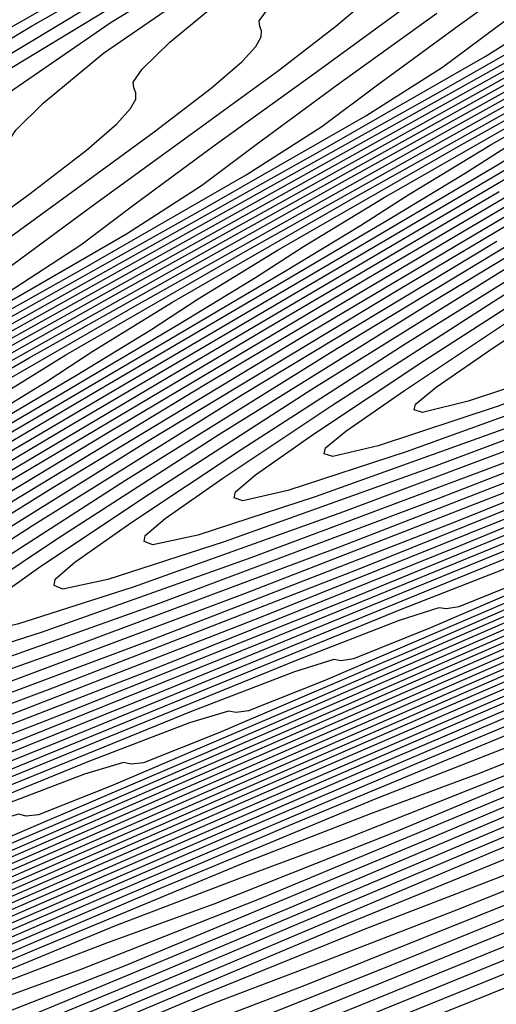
# Model space of a CAD drawing. Extents: x 3249832 to 3255657, y 13789405 to 13793316.
# Tile 274 of 656: x 3254703.63 to 3254706.89, y 13790572.35 to 13790579.09. Entities that reach past the tile are written whole.
import ezdxf

# ---------------------------------------------------------------- set-up
doc = ezdxf.new("R2010")
doc.units = 0
doc.header["$LTSCALE"] = 100
doc.header["$MEASUREMENT"] = 0
for name, color, linetype in [('GRATIO_CON', 10, 'CONTINUOUS'), ('GRATIO_ICON', 7, 'CONTINUOUS'), ('TARGETS_EAST', 7, 'CONTINUOUS')]:
    doc.layers.add(name, color=color, linetype=linetype)

# ---------------------------------------------------------------- blocks, each defined once
blk = doc.blocks.new('Gratio_032316_contours')
at = {"layer": 'GRATIO_CON', "color": 5, "linetype": 'Continuous', "flags": 128}
for points in [[(3254716.8545, 13790576.2361), (3254715.0966, 13790575.5631), (3254713.028, 13790574.7717), (3254711.2672, 13790574.1038), (3254710.2481, 13790573.7281), (3254709.6682, 13790573.5211), (3254709.0407, 13790573.2867), (3254707.9778, 13790572.8685), (3254706.4883, 13790572.2707), (3254704.68, 13790571.5375), (3254702.6955, 13790570.7287), (3254700.8177, 13790569.9672), (3254699.3644, 13790569.3915), (3254698.5094, 13790569.0767), (3254697.8518, 13790568.8439), (3254696.8464, 13790568.4509), (3254695.1379, 13790567.7414), (3254693.1277, 13790566.9032), (3254691.4069, 13790566.2103)], [(3254716.3636, 13790576.1809), (3254714.2647, 13790575.3768), (3254712.4781, 13790574.6978), (3254711.4449, 13790574.3146), (3254710.8575, 13790574.1023), (3254710.2216, 13790573.8625), (3254709.1435, 13790573.437), (3254707.632, 13790572.8299), (3254705.7967, 13790572.0857), (3254703.7826, 13790571.2648), (3254701.877, 13790570.4915), (3254700.4025, 13790569.9061), (3254699.5356, 13790569.5846), (3254698.8692, 13790569.346), (3254697.8497, 13790568.9452), (3254696.1162, 13790568.2239), (3254694.0766, 13790567.3722), (3254692.3311, 13790566.6673)], [(3254717.1785, 13790576.625), (3254715.2283, 13790575.8768), (3254713.5682, 13790575.2453), (3254712.6058, 13790574.8873), (3254712.0423, 13790574.6818), (3254711.4026, 13790574.4383), (3254710.3092, 13790574.0056), (3254708.7757, 13790573.3892), (3254706.9134, 13790572.6339), (3254704.8698, 13790571.8009), (3254702.9363, 13790571.0159), (3254701.4405, 13790570.4208), (3254700.5618, 13790570.0926), (3254699.8866, 13790569.8482), (3254698.853, 13790569.4394), (3254697.0945, 13790568.7064), (3254695.0255, 13790567.8412), (3254693.2553, 13790567.1243), (3254692.2093, 13790566.7494)], [(3254716.6712, 13790576.6908), (3254715.5342, 13790576.2578), (3254714.8643, 13790576.0083), (3254714.4041, 13790575.8377), (3254713.7645, 13790575.59), (3254712.6405, 13790575.1427), (3254711.063, 13790574.5076), (3254709.1468, 13790573.7304), (3254707.044, 13790572.8731), (3254705.0548, 13790572.0645), (3254703.5167, 13790571.45), (3254702.6142, 13790571.1085), (3254701.9214, 13790570.8524), (3254700.8596, 13790570.428), (3254699.0512, 13790569.6714), (3254696.9232, 13790568.7792), (3254695.1037, 13790568.0382), (3254694.0307, 13790567.6469), (3254693.3825, 13790567.4502), (3254692.6475, 13790567.2045)], [(3254715.9935, 13790576.5688), (3254715.585, 13790576.4157), (3254714.9455, 13790576.1658), (3254713.8062, 13790575.7112), (3254712.2066, 13790575.0669), (3254710.2635, 13790574.2787), (3254708.1311, 13790573.4092), (3254706.1141, 13790572.5889), (3254704.5547, 13790571.9647), (3254703.6404, 13790571.6164), (3254702.9388, 13790571.3546), (3254701.8628, 13790570.9223), (3254700.0295, 13790570.1539), (3254697.8721, 13790569.2482), (3254696.0278, 13790568.4952), (3254694.9413, 13790568.0957), (3254694.2859, 13790567.8929), (3254693.5422, 13790567.6411), (3254692.2957, 13790567.1443)], [(3254716.1265, 13790576.7417), (3254714.9719, 13790576.2798), (3254713.3503, 13790575.6261), (3254711.3802, 13790574.8269), (3254709.2182, 13790573.9454), (3254707.1734, 13790573.1132), (3254705.5928, 13790572.4793), (3254704.6665, 13790572.1244), (3254703.9562, 13790571.8567), (3254702.8661, 13790571.4166), (3254701.0079, 13790570.6364), (3254698.821, 13790569.7172), (3254696.952, 13790568.9522), (3254695.852, 13790568.5444), (3254695.1894, 13790568.3357), (3254694.4369, 13790568.0776), (3254693.1739, 13790567.5725), (3254691.406, 13790566.8255)], [(3254716.1375, 13790576.8483), (3254714.4939, 13790576.1854), (3254712.4969, 13790575.3751), (3254710.3053, 13790574.4815), (3254708.2326, 13790573.6376), (3254706.6309, 13790572.9939), (3254705.6927, 13790572.6323), (3254704.9736, 13790572.3588), (3254703.8694, 13790571.9109), (3254701.9862, 13790571.1189), (3254699.7698, 13790570.1862), (3254697.8762, 13790569.4092), (3254696.7627, 13790568.9932), (3254696.0928, 13790568.7784), (3254695.3316, 13790568.5142), (3254694.0522, 13790568.0006), (3254692.2604, 13790567.2428)], [(3254716.4792, 13790577.1824), (3254714.5966, 13790576.4179), (3254712.4399, 13790575.5378), (3254710.3462, 13790574.6842), (3254708.707, 13790574.0232), (3254707.7451, 13790573.6482), (3254707.0084, 13790573.3631), (3254705.876, 13790572.8994), (3254703.9429, 13790572.0839), (3254701.6676, 13790571.1242), (3254699.7246, 13790570.3231), (3254698.5841, 13790569.8906), (3254697.8997, 13790569.664), (3254697.121, 13790569.3873), (3254695.8087, 13790568.857), (3254693.969, 13790568.0776), (3254691.7196, 13790567.1058)], [(3254717.1581, 13790577.5548), (3254715.5076, 13790576.8834), (3254713.4661, 13790576.0494), (3254711.3979, 13790575.2055), (3254709.7451, 13790574.5379), (3254708.7713, 13790574.1562), (3254708.0258, 13790573.8652), (3254706.8792, 13790573.3937), (3254704.9212, 13790572.5664), (3254702.6165, 13790571.5931), (3254700.6488, 13790570.7801), (3254699.4948, 13790570.3394), (3254698.8031, 13790570.1067), (3254698.0157, 13790569.8239), (3254696.6869, 13790569.2851), (3254694.8234, 13790568.4949), (3254692.5443, 13790567.5103)], [(3254716.4185, 13790577.3489), (3254714.4922, 13790576.561), (3254712.4495, 13790575.7268), (3254710.7831, 13790575.0525), (3254709.7975, 13790574.6641), (3254709.0432, 13790574.3674), (3254707.8825, 13790573.888), (3254705.8995, 13790573.0489), (3254703.5654, 13790572.0621), (3254701.573, 13790571.2371), (3254700.4054, 13790570.7881), (3254699.7066, 13790570.5495), (3254698.9103, 13790570.2604), (3254697.5652, 13790569.7133), (3254695.6777, 13790568.9123), (3254693.3691, 13790567.9148), (3254690.811, 13790566.801)], [(3254717.3295, 13790577.8145), (3254715.5184, 13790577.0726), (3254713.5012, 13790576.2481), (3254711.8212, 13790575.5671), (3254710.8237, 13790575.172), (3254710.0606, 13790574.8695), (3254708.8858, 13790574.3823), (3254706.8779, 13790573.5314), (3254704.5142, 13790572.5311), (3254702.4971, 13790571.6941), (3254701.3161, 13790571.2369), (3254700.61, 13790570.9922), (3254699.805, 13790570.697), (3254698.4434, 13790570.1414), (3254696.5321, 13790569.3297), (3254694.1939, 13790568.3193), (3254691.603, 13790567.1912)], [(3254720.2793, 13790579.3286), (3254719.7891, 13790579.0529), (3254719.6063, 13790578.9547), (3254719.5786, 13790578.942), (3254719.5355, 13790578.9211), (3254719.2331, 13790578.79), (3254718.4092, 13790578.4448), (3254716.9321, 13790577.8348), (3254715.1926, 13790577.1217), (3254713.712, 13790576.5203), (3254712.8211, 13790576.1654), (3254712.0885, 13790575.871), (3254710.8924, 13790575.3708), (3254708.8345, 13790574.4964), (3254706.412, 13790573.4691), (3254704.3455, 13790572.6081), (3254703.1375, 13790572.1344), (3254702.4169, 13790571.8777), (3254701.5944, 13790571.5701), (3254700.1999, 13790570.9977), (3254698.2407, 13790570.1644), (3254695.8434, 13790569.1283), (3254693.1869, 13790567.9716), (3254690.6598, 13790566.8715)], [(3254719.7001, 13790579.1018), (3254719.5605, 13790579.0306), (3254719.5388, 13790579.0222), (3254719.5026, 13790579.0032), (3254719.2468, 13790578.8892), (3254718.5479, 13790578.5933), (3254717.2933, 13790578.0734), (3254715.8153, 13790577.4669), (3254714.5571, 13790576.9557), (3254713.7901, 13790576.6499), (3254713.0988, 13790576.3702), (3254711.8956, 13790575.8651), (3254709.8129, 13790574.9789), (3254707.3609, 13790573.9381), (3254705.2697, 13790573.065), (3254704.0482, 13790572.5831), (3254703.3204, 13790572.3205), (3254702.4891, 13790572.0067), (3254701.0782, 13790571.4259), (3254699.0951, 13790570.5818), (3254696.6682, 13790569.5328), (3254693.9789, 13790568.3618), (3254691.4206, 13790567.2479)], [(3254719.5035, 13790579.0932), (3254719.4737, 13790579.0774), (3254719.2631, 13790578.9833), (3254718.6878, 13790578.7395), (3254717.6549, 13790578.3114), (3254716.438, 13790577.8119), (3254715.4021, 13790577.3911), (3254714.7591, 13790577.1343), (3254714.109, 13790576.8694), (3254712.8989, 13790576.3594), (3254710.7912, 13790575.4614), (3254708.3097, 13790574.4071), (3254706.1939, 13790573.522), (3254704.9589, 13790573.0318), (3254704.2238, 13790572.7633), (3254703.3838, 13790572.4432), (3254701.9564, 13790571.854), (3254699.9494, 13790570.9991), (3254697.493, 13790569.9373), (3254694.7709, 13790568.7519), (3254692.1814, 13790567.6243)], [(3254691.3967, 13790570.8403), (3254693.4512, 13790571.9979), (3254695.1965, 13790572.9884), (3254696.1794, 13790573.5755), (3254696.6309, 13790573.8893), (3254696.9533, 13790574.1519), (3254697.4539, 13790574.5304), (3254698.0613, 13790574.9734), (3254698.6093, 13790575.3743), (3254698.9692, 13790575.6515), (3254699.1619, 13790575.821), (3254699.2457, 13790575.9233), (3254699.2721, 13790575.9938), (3254699.2658, 13790576.0469), (3254699.2447, 13790576.092), (3254699.2335, 13790576.1439), (3254699.2846, 13790576.2401), (3254699.4572, 13790576.4241), (3254699.8666, 13790576.7636), (3254700.8508, 13790577.4249), (3254702.8042, 13790578.5992), (3254705.8937, 13790580.3593)], [(3254719.4447, 13790579.1516), (3254719.2796, 13790579.0771), (3254718.8277, 13790578.8856), (3254718.0165, 13790578.5493), (3254717.0608, 13790578.157), (3254716.2472, 13790577.8265), (3254715.7281, 13790577.6188), (3254715.1193, 13790577.3686), (3254713.9022, 13790576.8537), (3254711.7695, 13790575.9439), (3254709.2586, 13790574.8761), (3254707.1181, 13790573.979), (3254705.8695, 13790573.4806), (3254705.1272, 13790573.206), (3254704.2785, 13790572.8798), (3254702.8347, 13790572.2822), (3254700.8038, 13790571.4165), (3254698.3177, 13790570.3418), (3254695.5628, 13790569.1421), (3254692.9422, 13790568.0008), (3254690.9131, 13790567.1259)], [(3254691.1348, 13790570.5729), (3254692.9168, 13790571.5912), (3254695.0209, 13790572.775), (3254696.8084, 13790573.787), (3254697.8159, 13790574.3845), (3254698.2795, 13790574.7015), (3254698.6107, 13790574.9668), (3254699.1239, 13790575.3523), (3254699.746, 13790575.8051), (3254700.3071, 13790576.2155), (3254700.6756, 13790576.4992), (3254700.8733, 13790576.672), (3254700.9602, 13790576.7749), (3254700.9894, 13790576.8437), (3254700.9857, 13790576.8936), (3254700.9669, 13790576.9345), (3254700.958, 13790576.9822), (3254701.0124, 13790577.076), (3254701.1906, 13790577.2607), (3254701.607, 13790577.6043), (3254702.5906, 13790578.2673), (3254704.5244, 13790579.4329)], [(3254719.1077, 13790579.1776), (3254718.7397, 13790579.0251), (3254718.3063, 13790578.8472), (3254717.9372, 13790578.6973), (3254717.6661, 13790578.5877), (3254717.1398, 13790578.367), (3254715.9088, 13790577.8423), (3254713.7262, 13790576.9089), (3254711.1564, 13790575.8141), (3254708.9664, 13790574.893), (3254707.6909, 13790574.3781), (3254706.9341, 13790574.0915), (3254706.0679, 13790573.7529), (3254704.5912, 13790573.1385), (3254702.5124, 13790572.2512), (3254699.9673, 13790571.1508), (3254697.1467, 13790569.9225), (3254694.4637, 13790568.7536), (3254692.3866, 13790567.8568)], [(3254691.8737, 13790570.9375), (3254693.6768, 13790571.9667), (3254695.8057, 13790573.1635), (3254697.6144, 13790574.1863), (3254698.6341, 13790574.789), (3254699.1038, 13790575.1077), (3254699.4394, 13790575.3742), (3254699.9589, 13790575.7633), (3254700.5883, 13790576.2209), (3254701.1559, 13790576.636), (3254701.5288, 13790576.923), (3254701.729, 13790577.0975), (3254701.8175, 13790577.2007), (3254701.8481, 13790577.2687), (3254701.8457, 13790577.3169), (3254701.8281, 13790577.3557), (3254701.8203, 13790577.4014), (3254701.8763, 13790577.4939), (3254702.0573, 13790577.679), (3254702.4726, 13790578.0222), (3254703.4238, 13790578.6682), (3254705.2606, 13790579.7813)], [(3254718.7823, 13790579.1326), (3254718.6351, 13790579.0722), (3254718.15, 13790578.8662), (3254716.912, 13790578.3365), (3254714.7045, 13790577.3914), (3254712.1053, 13790576.2831), (3254709.8906, 13790575.35), (3254708.6016, 13790574.8268), (3254707.8376, 13790574.5343), (3254706.9625, 13790574.1895), (3254705.4694, 13790573.5666), (3254703.3668, 13790572.6686), (3254700.792, 13790571.5553), (3254697.9387, 13790570.3127), (3254695.2245, 13790569.13), (3254693.1233, 13790568.2223), (3254691.9687, 13790567.7422)], [(3254692.6125, 13790571.3021), (3254694.4368, 13790572.3421), (3254696.5905, 13790573.5521), (3254698.4203, 13790574.5856), (3254699.4523, 13790575.1934), (3254699.9281, 13790575.5138), (3254700.2681, 13790575.7817), (3254700.7938, 13790576.1742), (3254701.4306, 13790576.6368), (3254702.0048, 13790577.0566), (3254702.382, 13790577.3468), (3254702.5847, 13790577.523), (3254702.6748, 13790577.6265), (3254702.7067, 13790577.6936), (3254702.7056, 13790577.7402), (3254702.6892, 13790577.7769), (3254702.6826, 13790577.8206), (3254702.7402, 13790577.9118), (3254702.924, 13790578.0973), (3254703.3382, 13790578.4401), (3254704.257, 13790579.0691), (3254705.9969, 13790580.1296)], [(3254718.8229, 13790579.222), (3254717.6178, 13790578.7038), (3254715.4603, 13790577.7787), (3254712.9198, 13790576.6945), (3254710.7553, 13790575.7814), (3254709.4947, 13790575.268), (3254708.7388, 13790574.9761), (3254707.8572, 13790574.6261), (3254706.3477, 13790573.9948), (3254704.2211, 13790573.086), (3254701.6168, 13790571.9598), (3254698.7307, 13790570.7029), (3254695.9853, 13790569.5064), (3254693.86, 13790568.5878), (3254692.6923, 13790568.1012), (3254692.2531, 13790567.9471)], [(3254692.3214, 13790571.0454), (3254693.3514, 13790571.6667), (3254695.1969, 13790572.7176), (3254697.3753, 13790573.9406), (3254699.2263, 13790574.9849), (3254700.2706, 13790575.5979), (3254700.7524, 13790575.9199), (3254701.0968, 13790576.1891), (3254701.6288, 13790576.5852), (3254702.273, 13790577.0526), (3254702.8537, 13790577.4772), (3254703.2352, 13790577.7706), (3254703.4404, 13790577.9485), (3254703.532, 13790578.0523), (3254703.5654, 13790578.1186), (3254703.5656, 13790578.1635), (3254703.5503, 13790578.1982), (3254703.5448, 13790578.2398), (3254703.6041, 13790578.3298), (3254703.7907, 13790578.5156), (3254704.2039, 13790578.8579), (3254705.0902, 13790579.47)], [(3254718.8408, 13790579.2995), (3254717.746, 13790578.8246), (3254715.7843, 13790577.9811), (3254713.4735, 13790576.9941), (3254711.5046, 13790576.1634), (3254710.3535, 13790575.6945), (3254709.6358, 13790575.4161), (3254708.7519, 13790575.0626), (3254707.2259, 13790574.423), (3254705.0755, 13790573.5033), (3254702.4416, 13790572.3643), (3254699.5226, 13790571.0931), (3254696.7461, 13790569.8828), (3254694.5967, 13790568.9532), (3254693.4159, 13790568.4602), (3254692.9722, 13790568.3031), (3254692.8904, 13790568.3173), (3254692.8299, 13790568.3516), (3254692.5856, 13790568.3088)], [(3254692.6293, 13790570.9771), (3254693.0561, 13790571.2529), (3254693.3212, 13790571.454), (3254693.7744, 13790571.7637), (3254694.829, 13790572.3958), (3254696.717, 13790573.4685), (3254698.9449, 13790574.7177), (3254700.8382, 13790575.7835), (3254701.9071, 13790576.4069), (3254702.401, 13790576.7321), (3254702.7542, 13790577.004), (3254703.2988, 13790577.4071), (3254703.9576, 13790577.8843), (3254704.5514, 13790578.3183), (3254704.9415, 13790578.6182), (3254705.1518, 13790578.7995), (3254705.2466, 13790578.9039), (3254705.2827, 13790578.9685), (3254705.2855, 13790579.0101), (3254705.2726, 13790579.0407), (3254705.2694, 13790579.0782), (3254705.3319, 13790579.1656)], [(3254718.8783, 13790579.4507), (3254718.0032, 13790579.0646), (3254716.4323, 13790578.3854), (3254714.581, 13790577.5933), (3254713.0032, 13790576.9274), (3254712.0712, 13790576.5476), (3254711.4297, 13790576.296), (3254710.5413, 13790575.9357), (3254708.9824, 13790575.2793), (3254706.7842, 13790574.3381), (3254704.0911, 13790573.1733), (3254701.1066, 13790571.8734), (3254698.2677, 13790570.6356), (3254696.0701, 13790569.6842), (3254694.8632, 13790569.1782), (3254694.4103, 13790569.015), (3254694.3283, 13790569.0263), (3254694.2687, 13790569.0577), (3254694.0216, 13790569.0103), (3254693.4115, 13790568.7991), (3254692.3225, 13790568.3683)], [(3254692.6476, 13790570.917), (3254693.3411, 13790571.3318), (3254693.7731, 13790571.6098), (3254694.0418, 13790571.8117), (3254694.5009, 13790572.1229), (3254695.5679, 13790572.7604), (3254697.477, 13790573.844), (3254699.7297, 13790575.1062), (3254701.6441, 13790576.1828), (3254702.7253, 13790576.8114), (3254703.2253, 13790577.1382), (3254703.583, 13790577.4114), (3254704.1338, 13790577.818), (3254704.8, 13790578.3002), (3254705.4003, 13790578.7389), (3254705.7947, 13790579.0421), (3254706.0074, 13790579.225)], [(3254718.1329, 13790579.1815), (3254716.7567, 13790578.5866), (3254715.1348, 13790577.8927), (3254713.7525, 13790577.3094), (3254712.9301, 13790576.9741), (3254712.3267, 13790576.736), (3254711.436, 13790576.3723), (3254709.8607, 13790575.7074), (3254707.6385, 13790574.7554), (3254704.9159, 13790573.5778), (3254701.8985, 13790572.2636), (3254699.0284, 13790571.012), (3254696.8068, 13790570.0496), (3254695.5868, 13790569.5373), (3254695.1293, 13790569.371), (3254695.0472, 13790569.3808), (3254694.9881, 13790569.4108), (3254694.7396, 13790569.3611), (3254694.1239, 13790569.1462), (3254693.0235, 13790568.7099), (3254691.5611, 13790568.1154)], [(3254692.3516, 13790570.68), (3254693.3518, 13790571.2676), (3254694.053, 13790571.6866), (3254694.4901, 13790571.9668), (3254694.7625, 13790572.1693), (3254695.2274, 13790572.4821), (3254696.3067, 13790573.125), (3254698.237, 13790574.2195), (3254700.5145, 13790575.4948), (3254702.4501, 13790576.5821), (3254703.5435, 13790577.2159), (3254704.0496, 13790577.5444), (3254704.4117, 13790577.8189), (3254704.9688, 13790578.229), (3254705.6423, 13790578.716), (3254706.2492, 13790579.1594)], [(3254718.2626, 13790579.2987), (3254717.0811, 13790578.7879), (3254715.6885, 13790578.1922), (3254714.5018, 13790577.6914), (3254713.789, 13790577.4006), (3254713.2236, 13790577.176), (3254712.3307, 13790576.8089), (3254710.7389, 13790576.1356), (3254708.4928, 13790575.1728), (3254705.7407, 13790573.9823), (3254702.6905, 13790572.6538), (3254699.7892, 13790571.3884), (3254697.5435, 13790570.4151), (3254696.3105, 13790569.8963), (3254695.8484, 13790569.7269), (3254695.7661, 13790569.7353), (3254695.7076, 13790569.7638), (3254695.4576, 13790569.7119), (3254694.8363, 13790569.4933), (3254693.7245, 13790569.0515), (3254692.2465, 13790568.4503)], [(3254691.7362, 13790570.2541), (3254693.0449, 13790571.0243), (3254694.0559, 13790571.6182), (3254694.7648, 13790572.0414), (3254695.207, 13790572.3237), (3254695.4831, 13790572.5269), (3254695.9539, 13790572.8413), (3254697.0456, 13790573.4896), (3254698.9971, 13790574.5949), (3254701.2993, 13790575.8833), (3254703.256, 13790576.9814), (3254704.3618, 13790577.6204), (3254704.8739, 13790577.9505), (3254705.2404, 13790578.2263), (3254705.8038, 13790578.6399), (3254706.4846, 13790579.1318)], [(3254718.3924, 13790579.4158), (3254717.4055, 13790578.9893), (3254716.2423, 13790578.4917), (3254715.2511, 13790578.0733), (3254714.6478, 13790577.8271), (3254714.1206, 13790577.616), (3254713.2254, 13790577.2454), (3254711.6172, 13790576.5637), (3254709.3472, 13790575.5902), (3254706.5654, 13790574.3868), (3254703.4824, 13790573.044), (3254700.55, 13790571.7648), (3254698.2803, 13790570.7806), (3254697.0341, 13790570.2553), (3254696.5674, 13790570.0829), (3254696.485, 13790570.0898), (3254696.427, 13790570.1169), (3254696.1757, 13790570.0627), (3254695.5487, 13790569.8404), (3254694.4256, 13790569.3931), (3254692.9318, 13790568.7852), (3254691.2547, 13790568.1109)], [(3254691.6212, 13790570.0509), (3254693.0951, 13790570.9263), (3254694.4317, 13790571.7129), (3254695.4643, 13790572.3194), (3254696.1886, 13790572.751), (3254696.641, 13790573.0376), (3254696.9244, 13790573.2421), (3254697.4069, 13790573.5597), (3254698.5232, 13790574.2188), (3254700.5171, 13790575.3459), (3254702.8689, 13790576.6604), (3254704.8679, 13790577.78), (3254705.9982, 13790578.4294), (3254706.5225, 13790578.7627), (3254706.8978, 13790579.0412), (3254707.4738, 13790579.4618)], [(3254717.3499, 13790579.0906), (3254716.7497, 13790578.8373), (3254716.3656, 13790578.6802), (3254715.9145, 13790578.4959), (3254715.0147, 13790578.1186), (3254713.3737, 13790577.42), (3254711.0559, 13790576.4249), (3254708.215, 13790575.1958), (3254705.0664, 13790573.8243), (3254702.0716, 13790572.5176), (3254699.7537, 13790571.5115), (3254698.4813, 13790570.9734), (3254698.0055, 13790570.7948), (3254697.9228, 13790570.7988), (3254697.8659, 13790570.8229), (3254697.6117, 13790570.7643), (3254696.9736, 13790570.5346), (3254695.8276, 13790570.0764), (3254694.3024, 13790569.455), (3254692.5897, 13790568.7662)], [(3254692.2853, 13790570.3779), (3254693.7745, 13790571.2624), (3254695.1251, 13790572.0573), (3254696.1684, 13790572.6699), (3254696.9004, 13790573.1058), (3254697.358, 13790573.3946), (3254697.645, 13790573.5997), (3254698.1334, 13790573.9189), (3254699.2621, 13790574.5833), (3254701.2772, 13790575.7213), (3254703.6537, 13790577.0489), (3254705.6738, 13790578.1792), (3254706.8165, 13790578.8339), (3254707.3468, 13790579.1688)], [(3254717.2244, 13790579.1067), (3254716.8115, 13790578.9359), (3254715.9094, 13790578.5551), (3254714.2519, 13790577.8482), (3254711.9102, 13790576.8423), (3254709.0397, 13790575.6003), (3254705.8583, 13790574.2145), (3254702.8324, 13790572.894), (3254700.4904, 13790571.877), (3254699.205, 13790571.3324), (3254698.7246, 13790571.1508), (3254698.6417, 13790571.1533), (3254698.5853, 13790571.176), (3254698.3297, 13790571.1151), (3254697.686, 13790570.8817), (3254696.5286, 13790570.418), (3254694.9878, 13790569.7898), (3254693.2572, 13790569.0939), (3254691.5297, 13790568.4235)], [(3254691.5166, 13790569.839), (3254692.9494, 13790570.7049), (3254694.4539, 13790571.5985), (3254695.8184, 13790572.4016), (3254696.8726, 13790573.0205), (3254697.6123, 13790573.4606), (3254698.0749, 13790573.7515), (3254698.3656, 13790573.9573), (3254698.8599, 13790574.2781), (3254700.0009, 13790574.9479), (3254702.0372, 13790576.0968), (3254704.4385, 13790577.4375), (3254706.4798, 13790578.5785), (3254707.6347, 13790579.2384)], [(3254717.7085, 13790579.3759), (3254716.8041, 13790578.9917), (3254715.1302, 13790578.2763), (3254712.7645, 13790577.2596), (3254709.8645, 13790576.0048), (3254706.6503, 13790574.6047), (3254703.5931, 13790573.2704), (3254701.2271, 13790572.2425), (3254699.9286, 13790571.6914), (3254699.4436, 13790571.5068), (3254699.3607, 13790571.5078), (3254699.3047, 13790571.529), (3254699.0478, 13790571.4658), (3254698.3984, 13790571.2288), (3254697.2297, 13790570.7596), (3254695.6731, 13790570.1247), (3254693.9247, 13790569.4216), (3254692.1794, 13790568.7442)], [(3254692.1661, 13790570.1571), (3254693.6135, 13790571.0319), (3254695.1334, 13790571.9346), (3254696.5118, 13790572.7459), (3254697.5768, 13790573.3711), (3254698.3241, 13790573.8154), (3254698.7919, 13790574.1085), (3254699.0863, 13790574.3149), (3254699.5864, 13790574.6373), (3254700.7397, 13790575.3125), (3254702.7972, 13790576.4723), (3254705.2233, 13790577.826), (3254707.2857, 13790578.9778), (3254708.453, 13790579.6429)], [(3254717.7531, 13790579.453), (3254716.0492, 13790578.7221), (3254713.6435, 13790577.6873), (3254710.7002, 13790576.4139), (3254707.4455, 13790574.9962), (3254704.3543, 13790573.6469), (3254701.9638, 13790572.6079), (3254700.6522, 13790572.0504), (3254700.1627, 13790571.8627), (3254700.0796, 13790571.8623), (3254700.0242, 13790571.8821), (3254699.7658, 13790571.8166), (3254699.1108, 13790571.5759), (3254697.9307, 13790571.1013), (3254696.3584, 13790570.4596), (3254694.5922, 13790569.7492), (3254692.8291, 13790569.0648), (3254691.263, 13790568.4866)], [(3254692.2456, 13790570.0334), (3254693.4649, 13790570.7934), (3254694.9416, 13790571.6858), (3254696.4923, 13790572.6068), (3254697.8986, 13790573.4345), (3254698.9851, 13790574.0723), (3254699.7479, 13790574.5249), (3254700.2259, 13790574.8224), (3254700.5275, 13790575.0302), (3254701.0394, 13790575.3556), (3254702.2174, 13790576.0417), (3254704.3173, 13790577.2232), (3254706.7929, 13790578.6031), (3254708.8976, 13790579.7764)], [(3254717.9944, 13790579.6605), (3254716.6468, 13790579.082), (3254714.6521, 13790578.2227), (3254712.0398, 13790577.0904), (3254708.9376, 13790575.7374), (3254705.8644, 13790574.3948), (3254703.4372, 13790573.3389), (3254702.0995, 13790572.7685), (3254701.6008, 13790572.5746), (3254701.5174, 13790572.5713), (3254701.463, 13790572.5882), (3254701.2018, 13790572.5182), (3254700.5356, 13790572.2701), (3254699.3327, 13790571.7845), (3254697.7291, 13790571.1294), (3254695.9272, 13790570.4046), (3254694.1285, 13790569.7062), (3254692.531, 13790569.1154)], [(3254691.9551, 13790569.7429), (3254692.883, 13790570.344), (3254694.1144, 13790571.1115), (3254695.6057, 13790572.0128), (3254697.1717, 13790572.9429), (3254698.5919, 13790573.7788), (3254699.6892, 13790574.4229), (3254700.4597, 13790574.8797), (3254700.9428, 13790575.1793), (3254701.2481, 13790575.3878), (3254701.7659, 13790575.7148), (3254702.9563, 13790576.4063), (3254705.0773, 13790577.5987), (3254707.5777, 13790578.9917), (3254709.7036, 13790580.1757)], [(3254716.9457, 13790579.2622), (3254715.1564, 13790578.4904), (3254712.7097, 13790577.4287), (3254709.6837, 13790576.1079), (3254706.6195, 13790574.7688), (3254704.1739, 13790573.7043), (3254702.8231, 13790573.1275), (3254702.3199, 13790572.9306), (3254702.2363, 13790572.9258), (3254702.1824, 13790572.9412), (3254701.9199, 13790572.869), (3254701.248, 13790572.6172), (3254700.0338, 13790572.1261), (3254698.4144, 13790571.4642), (3254696.5947, 13790570.7322), (3254694.7782, 13790570.0269), (3254693.1651, 13790569.4297), (3254691.9543, 13790569.0186)], [(3254692.5833, 13790570.0478), (3254693.5203, 13790570.6547), (3254694.7638, 13790571.4297), (3254696.2697, 13790572.3398), (3254697.8511, 13790573.279), (3254699.2853, 13790574.1231), (3254700.3934, 13790574.7735), (3254701.1716, 13790575.2345), (3254701.6598, 13790575.5363), (3254701.9688, 13790575.7454), (3254702.4924, 13790576.074), (3254703.6951, 13790576.7709), (3254705.8374, 13790577.9741), (3254708.3625, 13790579.3802)], [(3254717.2446, 13790579.4421), (3254715.6608, 13790578.758), (3254713.3795, 13790577.7669), (3254710.4297, 13790576.4785), (3254707.3745, 13790575.1427), (3254704.9107, 13790574.0698), (3254703.5467, 13790573.4865), (3254703.0389, 13790573.2866), (3254702.9552, 13790573.2803), (3254702.9019, 13790573.2942), (3254702.6379, 13790573.2198), (3254701.9604, 13790572.9643), (3254700.7348, 13790572.4677), (3254699.0998, 13790571.7991), (3254697.2622, 13790571.0599), (3254695.4279, 13790570.3475), (3254693.7991, 13790569.7441), (3254692.5769, 13790569.3278)], [(3254692.5829, 13790569.9248), (3254693.2114, 13790570.3526), (3254694.1576, 13790570.9653), (3254695.4133, 13790571.7478), (3254696.9338, 13790572.6668), (3254698.5306, 13790573.6152), (3254699.9787, 13790574.4674), (3254701.0976, 13790575.1241), (3254701.8834, 13790575.5893), (3254702.3768, 13790575.8932), (3254702.6894, 13790576.103), (3254703.2188, 13790576.4332), (3254704.4339, 13790577.1354), (3254706.5974, 13790578.3496), (3254709.1473, 13790579.7688)], [(3254717.5437, 13790579.6217), (3254716.1652, 13790579.0255), (3254714.0494, 13790578.1051), (3254711.1758, 13790576.849), (3254708.1296, 13790575.5167), (3254705.6474, 13790574.4353), (3254704.2704, 13790573.8456), (3254703.758, 13790573.6425), (3254703.6741, 13790573.6348), (3254703.6213, 13790573.6473), (3254703.3559, 13790573.5705), (3254702.6728, 13790573.3114), (3254701.4358, 13790572.8094), (3254699.7851, 13790572.134), (3254697.9297, 13790571.3875), (3254696.0776, 13790570.6682), (3254694.4331, 13790570.0585), (3254693.1995, 13790569.6369), (3254693.1995, 13790569.6369), (3254692.5123, 13790569.4529)], [(3254696.7121, 13790572.3841), (3254698.262, 13790573.3207), (3254699.8894, 13790574.2874), (3254701.3654, 13790575.1561), (3254702.5059, 13790575.8253), (3254703.3072, 13790576.2989), (3254703.8107, 13790576.6072), (3254704.1307, 13790576.8182), (3254704.6718, 13790577.1516), (3254705.9116, 13790577.8646), (3254708.1175, 13790579.1005)], [(3254707.1208, 13790575.1662), (3254705.7176, 13790574.5636), (3254705.1961, 13790574.3545), (3254705.112, 13790574.3438), (3254705.0602, 13790574.3534), (3254704.7919, 13790574.2721), (3254704.0976, 13790574.0056), (3254702.8379, 13790573.4926), (3254701.1558, 13790572.8038), (3254699.2646, 13790572.0429), (3254697.377, 13790571.3096)], [(3254697.3616, 13790572.7022), (3254698.926, 13790573.6477), (3254700.5689, 13790574.6235), (3254702.0588, 13790575.5004), (3254703.2101, 13790576.1759), (3254704.019, 13790576.6537), (3254704.5277, 13790576.9641), (3254704.8513, 13790577.1758), (3254705.3983, 13790577.5108), (3254706.6505, 13790578.2292), (3254708.8775, 13790579.476)], [(3254707.8575, 13790575.5317), (3254706.4412, 13790574.9226), (3254705.9151, 13790574.7104), (3254705.8309, 13790574.6983), (3254705.7796, 13790574.7064), (3254705.51, 13790574.6229), (3254704.81, 13790574.3527), (3254703.5389, 13790573.8342), (3254701.8411, 13790573.1387), (3254699.9321, 13790572.3705), (3254698.0267, 13790571.6302), (3254696.3352, 13790571.0016)], [(3254696.707, 13790572.2078), (3254698.011, 13790573.0204), (3254699.5901, 13790573.9747), (3254701.2483, 13790574.9596), (3254702.7522, 13790575.8447), (3254703.9142, 13790576.5264), (3254704.7309, 13790577.0084), (3254705.2447, 13790577.3211), (3254705.5719, 13790577.5334), (3254706.1248, 13790577.8699), (3254707.3893, 13790578.5938)], [(3254707.1712, 13790575.2844), (3254706.635, 13790575.0667), (3254706.5498, 13790575.0528), (3254706.499, 13790575.0595), (3254706.228, 13790574.9737), (3254705.5224, 13790574.6999), (3254704.2399, 13790574.1759), (3254702.5264, 13790573.4735), (3254700.5996, 13790572.6982), (3254698.6764, 13790571.9509), (3254696.9693, 13790571.316)], [(3254697.3444, 13790572.5184), (3254698.6605, 13790573.3385), (3254700.2542, 13790574.3017), (3254701.9278, 13790575.2957), (3254703.4456, 13790576.189), (3254704.6184, 13790576.877), (3254705.4427, 13790577.3632), (3254705.9616, 13790577.678), (3254706.2923, 13790577.8909), (3254706.8493, 13790578.228), (3254708.1214, 13790578.9547)], [(3254706.946, 13790575.3245), (3254706.2348, 13790575.047), (3254704.9409, 13790574.5175), (3254703.2117, 13790573.8084), (3254701.2671, 13790573.0259), (3254699.3261, 13790572.2716), (3254697.6033, 13790571.6304), (3254696.3126, 13790571.1827)], [(3254707.6596, 13790575.7412), (3254706.343, 13790575.2007), (3254704.5824, 13790574.4782), (3254702.6021, 13790573.6812), (3254700.6254, 13790572.9129), (3254698.8714, 13790572.2592), (3254697.5579, 13790571.8011), (3254697.5579, 13790571.8011), (3254696.8302, 13790571.5899), (3254696.5432, 13790571.5571), (3254696.4789, 13790571.604), (3254696.4746, 13790571.6615), (3254696.5889, 13790571.7783), (3254696.9357, 13790572.0326), (3254697.6084, 13790572.4867), (3254698.619, 13790573.1397), (3254699.9593, 13790573.9748), (3254701.5823, 13790574.9557), (3254703.2866, 13790575.9679), (3254704.8323, 13790576.8776), (3254706.0267, 13790577.5782), (3254706.8665, 13790578.0728), (3254707.3956, 13790578.3919)], [(3254707.044, 13790575.5424), (3254705.2677, 13790574.8131), (3254703.2696, 13790574.0088), (3254701.2751, 13790573.2336), (3254699.5054, 13790572.5735), (3254698.1805, 13790572.1102), (3254698.1805, 13790572.1102), (3254697.4471, 13790571.8952), (3254697.1585, 13790571.8597), (3254697.0946, 13790571.9047), (3254697.0911, 13790571.961), (3254697.2072, 13790572.0778), (3254697.5575, 13790572.3337), (3254698.2365, 13790572.7915), (3254699.2564, 13790573.4503), (3254700.6088, 13790574.2929), (3254702.2464, 13790575.2826), (3254703.9661, 13790576.304), (3254705.5257, 13790577.2219), (3254706.7309, 13790577.9288), (3254707.5783, 13790578.4276)], [(3254707.7451, 13790575.884), (3254705.9531, 13790575.148), (3254703.9371, 13790574.3365), (3254701.9248, 13790573.5543), (3254700.1394, 13790572.8879), (3254698.8031, 13790572.4194), (3254698.8031, 13790572.4194), (3254698.0639, 13790572.2005), (3254697.7737, 13790572.1623), (3254697.7103, 13790572.2054), (3254697.7077, 13790572.2606), (3254697.8254, 13790572.3773), (3254698.1793, 13790572.6348), (3254698.8647, 13790573.0964), (3254699.8937, 13790573.7609), (3254701.2582, 13790574.611), (3254702.9105, 13790575.6096), (3254704.6455, 13790576.6401), (3254706.2191, 13790577.5662), (3254707.435, 13790578.2794)], [(3254708.4461, 13790576.2256), (3254706.6384, 13790575.4828), (3254704.6046, 13790574.6642), (3254702.5745, 13790573.875), (3254700.7735, 13790573.2023), (3254699.4257, 13790572.7285), (3254699.4257, 13790572.7285), (3254698.6808, 13790572.5058), (3254698.389, 13790572.4648), (3254698.326, 13790572.5062), (3254698.3242, 13790572.5601), (3254698.4436, 13790572.6767), (3254698.8012, 13790572.9359), (3254699.4928, 13790573.4013), (3254700.5311, 13790574.0716), (3254701.9077, 13790574.9292), (3254703.5745, 13790575.9366), (3254705.325, 13790576.9763), (3254706.9124, 13790577.9106)], [(3254708.0091, 13790576.1526), (3254705.9396, 13790575.3195), (3254703.8739, 13790574.5163), (3254702.0415, 13790573.8311), (3254700.671, 13790573.3468), (3254700.671, 13790573.3468), (3254699.9145, 13790573.1164), (3254699.6195, 13790573.07), (3254699.5574, 13790573.1076), (3254699.5573, 13790573.1592), (3254699.6801, 13790573.2757), (3254700.0448, 13790573.5381), (3254700.7491, 13790574.011), (3254701.8058, 13790574.6928), (3254703.2065, 13790575.5655), (3254704.9027, 13790576.5906), (3254706.6838, 13790577.6485), (3254708.2992, 13790578.5992)], [(3254708.6944, 13790576.4875), (3254706.6071, 13790575.6471), (3254704.5236, 13790574.837), (3254702.6756, 13790574.1454), (3254701.2936, 13790573.656), (3254701.2936, 13790573.656), (3254700.5313, 13790573.4216), (3254700.2348, 13790573.3726), (3254700.1731, 13790573.4083), (3254700.1738, 13790573.4587), (3254700.2984, 13790573.5752), (3254700.6667, 13790573.8392), (3254701.3772, 13790574.3159), (3254702.4431, 13790575.0034), (3254703.856, 13790575.8836), (3254705.5668, 13790576.9176), (3254707.3633, 13790577.9846)], [(3254707.2746, 13790575.9748), (3254705.1733, 13790575.1577), (3254703.3096, 13790574.4598), (3254701.9162, 13790573.9652), (3254701.9162, 13790573.9652), (3254701.1482, 13790573.7269), (3254700.85, 13790573.6751), (3254700.7888, 13790573.709), (3254700.7904, 13790573.7583), (3254700.9166, 13790573.8746), (3254701.2885, 13790574.1403), (3254702.0054, 13790574.6207), (3254703.0804, 13790575.3141), (3254704.5054, 13790576.2017), (3254706.2308, 13790577.2445), (3254708.0427, 13790578.3207)], [(3254707.9421, 13790576.3025), (3254705.823, 13790575.4784), (3254703.9436, 13790574.7742), (3254702.5388, 13790574.2743), (3254702.5388, 13790574.2743), (3254701.765, 13790574.0322), (3254701.4653, 13790573.9777), (3254701.4045, 13790574.0097), (3254701.4069, 13790574.0578), (3254701.5349, 13790574.1741), (3254701.9103, 13790574.4414), (3254702.6335, 13790574.9256), (3254703.7178, 13790575.6247), (3254705.1549, 13790576.5199), (3254706.8949, 13790577.5715)], [(3254714.7836, 13790579.2122), (3254713.3533, 13790578.617), (3254711.4357, 13790577.827), (3254709.2771, 13790576.9578), (3254707.1224, 13790576.1197), (3254705.2117, 13790575.4029), (3254703.7841, 13790574.8926), (3254703.7841, 13790574.8926), (3254702.9987, 13790574.6428), (3254702.6958, 13790574.5829), (3254702.6359, 13790574.6112), (3254702.64, 13790574.6569), (3254702.7713, 13790574.7731), (3254703.154, 13790575.0436), (3254703.8898, 13790575.5353), (3254704.9925, 13790576.2459), (3254706.4537, 13790577.1562), (3254708.2231, 13790578.2255), (3254710.081, 13790579.329)], [(3254715.496, 13790579.5593), (3254714.0543, 13790578.9586), (3254712.1211, 13790578.1619), (3254709.9446, 13790577.2855), (3254707.7721, 13790576.4404), (3254705.8457, 13790575.7173), (3254704.4067, 13790575.2018), (3254704.4067, 13790575.2018), (3254703.6155, 13790574.9481), (3254703.3111, 13790574.8855), (3254703.2516, 13790574.9119), (3254703.2565, 13790574.9564), (3254703.3896, 13790575.0726), (3254703.7758, 13790575.3448), (3254704.5179, 13790575.8402), (3254705.6298, 13790576.5566), (3254707.1032, 13790577.4743), (3254708.8871, 13790578.5525), (3254710.7605, 13790579.6651)], [(3254714.7553, 13790579.3002), (3254712.8064, 13790578.4968), (3254710.6121, 13790577.6131), (3254708.4218, 13790576.7611), (3254706.4798, 13790576.0317), (3254705.0293, 13790575.511), (3254705.0293, 13790575.511), (3254704.2324, 13790575.2534), (3254703.9264, 13790575.188), (3254703.8673, 13790575.2126), (3254703.873, 13790575.256), (3254704.0078, 13790575.372), (3254704.3976, 13790575.6459), (3254705.1461, 13790576.145), (3254706.2671, 13790576.8672), (3254707.7526, 13790577.7924), (3254709.5512, 13790578.8795), (3254711.4399, 13790580.0012)], [(3254715.4564, 13790579.6417), (3254713.4917, 13790578.8316), (3254711.2796, 13790577.9408), (3254709.0715, 13790577.0817), (3254707.1138, 13790576.3461), (3254705.6519, 13790575.8201), (3254705.6519, 13790575.8201), (3254704.8492, 13790575.5587), (3254704.5416, 13790575.4906), (3254704.483, 13790575.5133), (3254704.4896, 13790575.5555), (3254704.6261, 13790575.6715), (3254705.0195, 13790575.947), (3254705.7742, 13790576.4499), (3254706.9045, 13790577.1778), (3254708.4021, 13790578.1106), (3254710.2153, 13790579.2064)], [(3254714.5051, 13790579.3515), (3254712.4565, 13790578.5298), (3254710.324, 13790577.7034), (3254708.376, 13790576.9724), (3254706.8972, 13790576.4384), (3254706.8972, 13790576.4384), (3254706.0829, 13790576.1693), (3254705.7721, 13790576.0958), (3254705.7144, 13790576.1147), (3254705.7226, 13790576.1546), (3254705.8625, 13790576.2705), (3254706.2631, 13790576.5492), (3254707.0305, 13790577.0596), (3254708.1792, 13790577.7991), (3254709.7009, 13790578.7469), (3254711.5361, 13790579.8562)], [(3254714.9114, 13790579.5693), (3254713.0004, 13790578.8056), (3254710.9371, 13790578.0088), (3254709.0055, 13790577.2848), (3254707.5198, 13790576.7476), (3254707.5198, 13790576.7476), (3254706.6998, 13790576.4745), (3254706.3874, 13790576.3983), (3254706.3301, 13790576.4154), (3254706.3392, 13790576.4541), (3254706.4808, 13790576.57), (3254706.885, 13790576.8503), (3254707.6586, 13790577.3645), (3254708.8165, 13790578.1097), (3254710.3504, 13790579.065), (3254712.1959, 13790580.1806)]]:
    blk.add_lwpolyline(points, dxfattribs=at)
at = {"layer": 'GRATIO_ICON', "color": 7, "linetype": 'Continuous', "flags": 128}
for points in [[(3254715.9497, 13790576.2839), (3254714.5512, 13790575.7515), (3254713.735, 13790575.4478), (3254713.2232, 13790575.2598), (3254712.5836, 13790575.0142), (3254711.4749, 13790574.5741), (3254709.9193, 13790573.9484), (3254708.0301, 13790573.1822), (3254705.9569, 13790572.337), (3254703.9956, 13790571.5402), (3254702.4786, 13790570.9354), (3254701.588, 13790570.6005), (3254700.904, 13790570.3503), (3254699.8563, 13790569.9337), (3254698.0729, 13790569.1889), (3254695.9743, 13790568.3102), (3254694.1795, 13790567.5812), (3254693.12, 13790567.1982), (3254692.4791, 13790567.0074)], [(3254715.6376, 13790576.7446), (3254713.6136, 13790575.9234), (3254711.3924, 13790575.0176), (3254709.2919, 13790574.1619), (3254707.6689, 13790573.5086), (3254706.7189, 13790573.1403), (3254705.991, 13790572.861), (3254704.8727, 13790572.4051), (3254702.9645, 13790571.6014), (3254700.7187, 13790570.6552), (3254698.8004, 13790569.8662), (3254697.6734, 13790569.4419), (3254696.9963, 13790569.2212), (3254696.2263, 13790568.9507), (3254694.9304, 13790568.4288), (3254693.1147, 13790567.6602), (3254690.8948, 13790566.7013)], [(3254720.4874, 13790579.3505), (3254719.8782, 13790579.0041), (3254719.6521, 13790578.8788), (3254719.6185, 13790578.8618), (3254719.5685, 13790578.8389), (3254719.2194, 13790578.6906), (3254718.2705, 13790578.2961), (3254716.5709, 13790577.596), (3254714.57, 13790576.7764), (3254712.867, 13790576.0849), (3254711.8521, 13790575.6809), (3254711.0783, 13790575.3718), (3254709.8891, 13790574.8766), (3254707.8562, 13790574.0139), (3254705.4631, 13790573.0001), (3254703.4213, 13790572.1511), (3254702.2268, 13790571.6856), (3254701.5135, 13790571.435), (3254700.6997, 13790571.1336), (3254699.3217, 13790570.5696), (3254697.3864, 13790569.747), (3254695.0187, 13790568.7238), (3254692.395, 13790567.5814)], [(3254692.1567, 13790571.2157), (3254694.236, 13790572.3864), (3254696.0025, 13790573.3877), (3254696.9976, 13790573.98), (3254697.4552, 13790574.2954), (3254697.782, 13790574.5593), (3254698.2889, 13790574.9414), (3254698.9036, 13790575.3892), (3254699.4582, 13790575.7949), (3254699.8224, 13790576.0753), (3254700.0176, 13790576.2465), (3254700.1029, 13790576.3491), (3254700.1308, 13790576.4187), (3254700.1258, 13790576.4702), (3254700.1058, 13790576.5132), (3254700.0958, 13790576.563), (3254700.1485, 13790576.6581), (3254700.3239, 13790576.8424), (3254700.7385, 13790577.1849), (3254701.7346, 13790577.8538), (3254703.7112, 13790579.042), (3254706.8376, 13790580.823)], [(3254719.2961, 13790579.1707), (3254718.9677, 13790579.0316), (3254718.3781, 13790578.7872), (3254717.6835, 13790578.5021), (3254717.0922, 13790578.2619), (3254716.6971, 13790578.1033), (3254716.1295, 13790577.8678), (3254714.9055, 13790577.348), (3254712.7478, 13790576.4264), (3254710.2075, 13790575.3451), (3254708.0423, 13790574.436), (3254706.7802, 13790573.9293), (3254706.0307, 13790573.6488), (3254705.1732, 13790573.3164), (3254703.7129, 13790572.7103), (3254701.6581, 13790571.8339), (3254699.1425, 13790570.7463), (3254696.3548, 13790569.5323), (3254693.703, 13790568.3772), (3254691.6499, 13790567.4914)], [(3254692.6006, 13790571.0964), (3254693.0479, 13790571.4046), (3254694.0902, 13790572.0312), (3254695.9569, 13790573.0931), (3254698.1601, 13790574.3291), (3254700.0322, 13790575.3842), (3254701.0888, 13790576.0024), (3254701.5767, 13790576.326), (3254701.9255, 13790576.5966), (3254702.4638, 13790576.9961), (3254703.1153, 13790577.4685), (3254703.7026, 13790577.8977), (3254704.0883, 13790578.1944), (3254704.2961, 13790578.374), (3254704.3893, 13790578.4781), (3254704.424, 13790578.5436), (3254704.4255, 13790578.5868), (3254704.4115, 13790578.6194), (3254704.4071, 13790578.659), (3254704.468, 13790578.7477), (3254704.6574, 13790578.9339), (3254705.0695, 13790579.2758)], [(3254718.8588, 13790579.3768), (3254717.8742, 13790578.9455), (3254716.1082, 13790578.1835), (3254714.0272, 13790577.2937), (3254712.2539, 13790576.5454), (3254711.2124, 13790576.121), (3254710.5327, 13790575.8561), (3254709.6466, 13790575.4992), (3254708.1042, 13790574.8511), (3254705.9298, 13790573.9207), (3254703.2664, 13790572.7688), (3254700.3146, 13790571.4832), (3254697.5069, 13790570.2592), (3254695.3334, 13790569.3187), (3254694.1396, 13790568.8192), (3254693.6912, 13790568.6591), (3254693.6094, 13790568.6718), (3254693.5493, 13790568.7047), (3254693.3036, 13790568.6596), (3254692.6991, 13790568.4519), (3254691.6215, 13790568.0267)], [(3254692.4156, 13790570.5902), (3254693.7383, 13790571.3686), (3254694.7601, 13790571.9688), (3254695.4767, 13790572.3962), (3254695.924, 13790572.6807), (3254696.2037, 13790572.8845), (3254696.6804, 13790573.2005), (3254697.7844, 13790573.8542), (3254699.7571, 13790574.9704), (3254702.0841, 13790576.2719), (3254704.062, 13790577.3807), (3254705.18, 13790578.0249), (3254705.6982, 13790578.3566), (3254706.0691, 13790578.6338), (3254706.6388, 13790579.0509), (3254707.327, 13790579.5477)], [(3254717.7298, 13790579.1906), (3254716.7961, 13790578.7911), (3254716.0004, 13790578.4553), (3254715.5067, 13790578.2536), (3254715.0176, 13790578.056), (3254714.1201, 13790577.682), (3254712.4954, 13790576.9919), (3254710.2015, 13790576.0075), (3254707.3902, 13790574.7913), (3254704.2744, 13790573.4342), (3254701.3108, 13790572.1412), (3254699.017, 13790571.1461), (3254697.7577, 13790570.6143), (3254697.2865, 13790570.4389), (3254697.2039, 13790570.4443), (3254697.1464, 13790570.4699), (3254696.8937, 13790570.4135), (3254696.2612, 13790570.1875), (3254695.1266, 13790569.7348), (3254693.6171, 13790569.1201), (3254691.9222, 13790568.4386)], [(3254691.6083, 13790569.7228), (3254692.8155, 13790570.4752), (3254694.2775, 13790571.3588), (3254695.8128, 13790572.2707), (3254697.2052, 13790573.0902), (3254698.2809, 13790573.7217), (3254699.036, 13790574.1701), (3254699.5089, 13790574.4654), (3254699.8069, 13790574.6725), (3254700.3129, 13790574.9964), (3254701.4786, 13790575.6771), (3254703.5573, 13790576.8477), (3254706.0081, 13790578.2146), (3254708.0917, 13790579.3771)], [(3254717.8736, 13790579.5574), (3254716.3479, 13790578.9023), (3254714.1477, 13790577.9552), (3254711.37, 13790576.7522), (3254708.1915, 13790575.3668), (3254705.1094, 13790574.0209), (3254702.7005, 13790572.9734), (3254701.3759, 13790572.4095), (3254700.8817, 13790572.2187), (3254700.7985, 13790572.2168), (3254700.7436, 13790572.2351), (3254700.4838, 13790572.1674), (3254699.8232, 13790571.923), (3254698.6317, 13790571.4429), (3254697.0438, 13790570.7945), (3254695.2597, 13790570.0769), (3254693.4788, 13790569.3855), (3254691.897, 13790568.801)], [(3254696.0627, 13790572.0659), (3254697.5979, 13790572.9938), (3254699.21, 13790573.9513), (3254700.6721, 13790574.8118), (3254701.8017, 13790575.4747), (3254702.5953, 13790575.9441), (3254703.0937, 13790576.2502), (3254703.41, 13790576.4606), (3254703.9453, 13790576.7924), (3254705.1728, 13790577.5), (3254707.3575, 13790578.7251)], [(3254708.8846, 13790575.8906), (3254706.3841, 13790574.8008), (3254704.994, 13790574.2046), (3254704.477, 13790573.9985), (3254704.393, 13790573.9893), (3254704.3407, 13790574.0003), (3254704.0739, 13790573.9213), (3254703.3852, 13790573.6585), (3254702.1368, 13790573.151), (3254700.4704, 13790572.4689), (3254698.5971, 13790571.7152), (3254696.7273, 13790570.9889)], [(3254706.9472, 13790575.3941), (3254705.642, 13790574.8591), (3254703.8971, 13790574.1433), (3254701.9346, 13790573.3535), (3254699.9757, 13790572.5923), (3254698.2373, 13790571.9448), (3254696.9352, 13790571.4919), (3254696.9352, 13790571.4919), (3254696.2134, 13790571.2846), (3254695.928, 13790571.2545), (3254695.8632, 13790571.3033), (3254695.8581, 13790571.362), (3254695.9707, 13790571.4788), (3254696.3139, 13790571.7315), (3254696.9802, 13790572.1818), (3254697.9817, 13790572.829), (3254699.3099, 13790573.6566), (3254700.9183, 13790574.6287), (3254702.6072, 13790575.6318), (3254704.1389, 13790576.5333), (3254705.3225, 13790577.2276), (3254706.1546, 13790577.718), (3254706.6786, 13790578.035), (3254707.008, 13790578.2458)], [(3254707.3237, 13790575.8177), (3254705.2721, 13790574.9918), (3254703.2242, 13790574.1957), (3254701.4075, 13790573.5167), (3254700.0483, 13790573.0377), (3254700.0483, 13790573.0377), (3254699.2976, 13790572.8111), (3254699.0043, 13790572.7674), (3254698.9417, 13790572.8069), (3254698.9407, 13790572.8597), (3254699.0619, 13790572.9762), (3254699.423, 13790573.237), (3254700.1209, 13790573.7061), (3254701.1684, 13790574.3822), (3254702.5571, 13790575.2473), (3254704.2386, 13790576.2636), (3254706.0044, 13790577.3124), (3254707.6058, 13790578.2549)], [(3254714.8443, 13790579.1831), (3254714.0712, 13790578.8651), (3254712.6522, 13790578.2753), (3254710.7504, 13790577.4921), (3254708.6096, 13790576.6301), (3254706.4727, 13790575.799), (3254704.5777, 13790575.0886), (3254703.1614, 13790574.5835), (3254703.1614, 13790574.5835), (3254702.3819, 13790574.3375), (3254702.0806, 13790574.2803), (3254702.0202, 13790574.3104), (3254702.0234, 13790574.3574), (3254702.1531, 13790574.4736), (3254702.5321, 13790574.7425), (3254703.2616, 13790575.2305), (3254704.3551, 13790575.9353), (3254705.8043, 13790576.838), (3254707.559, 13790577.8985), (3254709.4016, 13790578.9929), (3254711.0727, 13790579.9764)], [(3254714.0989, 13790579.1337), (3254711.9125, 13790578.2539), (3254709.7109, 13790577.3981), (3254707.7465, 13790576.6599), (3254706.2745, 13790576.1293), (3254706.2745, 13790576.1293), (3254705.4661, 13790575.864), (3254705.1569, 13790575.7932), (3254705.0987, 13790575.814), (3254705.1061, 13790575.8551), (3254705.2443, 13790575.971), (3254705.6413, 13790576.2481), (3254706.4023, 13790576.7548), (3254707.5418, 13790577.4885), (3254709.0515, 13790578.4287), (3254710.8764, 13790579.5317)]]:
    blk.add_lwpolyline(points, dxfattribs=at)

msp = doc.modelspace()

# ---------------------------------------------------------------- linework, layer by layer
at = {"layer": 'TARGETS_EAST', "color": 1, "const_width": 2.5}
msp.add_lwpolyline([(3254706.2075, 13790587.8749, 1), (3254723.7075, 13790587.8749, 1)], format="xyb", close=True, dxfattribs=at)
at = {"layer": 'TARGETS_EAST', "color": 1}
msp.add_solid([(3254691.2359, 13790583.821), (3254693.9013, 13790577.7103), (3254710.9006, 13790588.7617)], dxfattribs=at)

# ---------------------------------------------------------------- block references
at = {"layer": 'TARGETS_EAST'}
msp.add_blockref('Gratio_032316_contours', (0, 0), dxfattribs=at)

doc.saveas('drawing.dxf')
